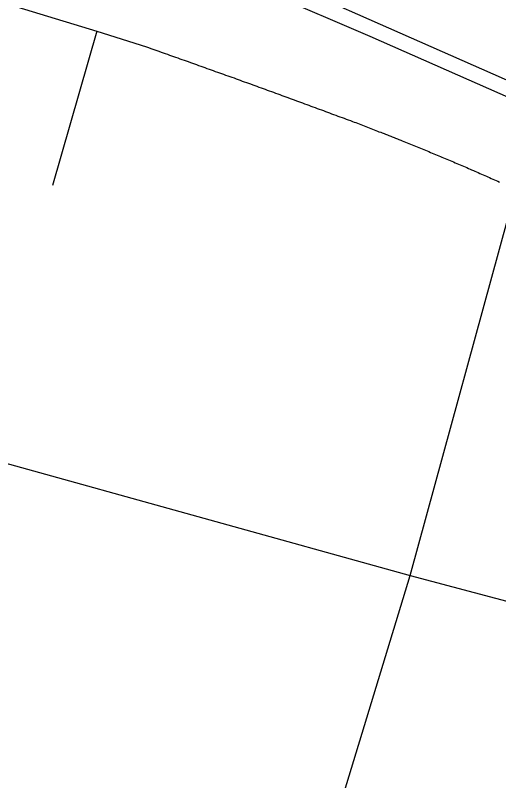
# Model space of a CAD drawing. Extents: x 1268485 to 1426702, y 514839 to 616766.
# Drawn here: x 1365998 to 1366415, y 561832 to 562493 of the extents above; entities that cross this region are included whole.
import ezdxf

# ---------------------------------------------------------------- set-up
doc = ezdxf.new("R2010")
doc.units = 0
doc.layers.add('Old_Level_35', color=7, linetype='Continuous')
doc.layers.add('Old_Level_44', color=7, linetype='Continuous')

msp = doc.modelspace()

# ---------------------------------------------------------------- linework, layer by layer
at = {"layer": 'Old_Level_35'}
for p, q in [((1366068.463, 562479.19), (1366030.22, 562345.804)), ((1366068.463, 562479.19), (1366111.216, 562465.504)), ((1366338.721, 562009.263), (1366429.764, 562342.575)), ((1365973.011, 562110.764), (1366338.721, 562009.263)), ((1366227.583, 561644.526), (1366338.721, 562009.263)), ((1366338.721, 562009.263), (1366495.791, 561967.175))]:
    msp.add_line(p, q, dxfattribs=at)
for points in [[(1365672.917, 562594.994), (1365841.162, 562546.96), (1365963.168, 562511.435), (1366068.463, 562479.19)], [(1366111.216, 562465.504), (1366112.959, 562464.889), (1366114.907, 562464.273), (1366116.65, 562463.556), (1366118.393, 562462.941), (1366120.238, 562462.325), (1366121.981, 562461.71), (1366123.827, 562461.043), (1366125.672, 562460.428), (1366127.415, 562459.813), (1366129.261, 562459.198), (1366131.003, 562458.48), (1366132.746, 562457.865), (1366134.592, 562457.25), (1366136.335, 562456.635), (1366138.283, 562456.02), (1366140.026, 562455.302), (1366141.769, 562454.687), (1366143.614, 562454.072), (1366145.357, 562453.456), (1366147.203, 562452.79), (1366149.048, 562452.124), (1366150.791, 562451.508), (1366152.636, 562450.893), (1366154.379, 562450.227), (1366156.122, 562449.56), (1366157.968, 562448.945), (1366159.711, 562448.33), (1366161.659, 562447.664), (1366163.402, 562446.997), (1366165.145, 562446.382), (1366166.99, 562445.767), (1366168.733, 562445.101), (1366170.476, 562444.434), (1366172.424, 562443.819), (1366174.167, 562443.204), (1366175.91, 562442.486), (1366177.755, 562441.871), (1366179.498, 562441.256), (1366181.344, 562440.641), (1366183.087, 562439.923), (1366184.83, 562439.308), (1366186.778, 562438.693), (1366188.521, 562437.975), (1366190.264, 562437.36), (1366192.109, 562436.694), (1366193.852, 562436.079), (1366195.595, 562435.464), (1366197.543, 562434.746), (1366199.286, 562434.131), (1366201.029, 562433.516), (1366202.874, 562432.798), (1366204.617, 562432.183), (1366206.36, 562431.516), (1366208.206, 562430.901), (1366210.051, 562430.235), (1366211.794, 562429.568), (1366213.639, 562428.953), (1366215.382, 562428.235), (1366217.125, 562427.62), (1366218.971, 562426.954), (1366220.714, 562426.339), (1366222.457, 562425.672), (1366224.405, 562425.006), (1366226.148, 562424.391), (1366227.891, 562423.673), (1366229.736, 562423.058), (1366231.479, 562422.391), (1366233.222, 562421.776), (1366235.17, 562421.058), (1366236.913, 562420.443), (1366238.656, 562419.725), (1366240.501, 562419.11), (1366242.244, 562418.444), (1366243.987, 562417.829), (1366245.833, 562417.111), (1366247.576, 562416.496), (1366249.421, 562415.829), (1366251.267, 562415.112), (1366253.009, 562414.497), (1366254.752, 562413.831), (1366256.598, 562413.164), (1366258.341, 562412.498), (1366260.084, 562411.883), (1366262.032, 562411.165), (1366263.775, 562410.498), (1366265.518, 562409.883), (1366267.261, 562409.165), (1366269.106, 562408.55), (1366270.849, 562407.884), (1366272.592, 562407.166), (1366274.54, 562406.551), (1366276.283, 562405.884), (1366278.026, 562405.269), (1366279.871, 562404.552), (1366281.614, 562403.886), (1366283.357, 562403.27), (1366285.1, 562402.553), (1366287.048, 562401.886), (1366288.791, 562401.271)], [(1366288.791, 562401.271), (1366290.226, 562400.707), (1366291.662, 562400.143), (1366293.097, 562399.579), (1366294.533, 562399.067), (1366295.968, 562398.503), (1366297.403, 562397.939), (1366298.839, 562397.375), (1366300.274, 562396.811), (1366301.709, 562396.247), (1366303.145, 562395.734), (1366304.58, 562395.171), (1366306.015, 562394.607), (1366307.451, 562394.043), (1366308.886, 562393.479), (1366310.424, 562392.915), (1366311.757, 562392.351), (1366313.295, 562391.838), (1366314.628, 562391.275), (1366316.165, 562390.711), (1366317.498, 562390.147), (1366319.036, 562389.583), (1366320.369, 562389.019), (1366321.907, 562388.455), (1366323.24, 562387.891), (1366324.778, 562387.276), (1366326.111, 562386.712), (1366327.648, 562386.149), (1366328.981, 562385.584), (1366330.519, 562385.021), (1366331.852, 562384.456), (1366333.287, 562383.893), (1366334.723, 562383.226), (1366336.158, 562382.713), (1366337.593, 562382.15), (1366339.029, 562381.586), (1366340.464, 562380.92), (1366341.9, 562380.355), (1366343.335, 562379.792), (1366344.77, 562379.177), (1366346.103, 562378.612), (1366347.641, 562378.049), (1366348.974, 562377.434), (1366350.512, 562376.87), (1366351.845, 562376.306), (1366353.28, 562375.691), (1366354.715, 562375.127), (1366356.151, 562374.511), (1366357.586, 562373.948), (1366359.021, 562373.333), (1366360.354, 562372.768), (1366361.892, 562372.102), (1366363.225, 562371.538), (1366364.763, 562370.923), (1366366.096, 562370.36), (1366367.531, 562369.744), (1366368.966, 562369.18), (1366370.402, 562368.565), (1366371.735, 562368.001), (1366373.273, 562367.386), (1366374.605, 562366.771), (1366376.143, 562366.207), (1366377.476, 562365.541), (1366378.911, 562364.926), (1366380.347, 562364.361), (1366381.782, 562363.746), (1366383.115, 562363.131), (1366384.653, 562362.516), (1366385.986, 562361.952), (1366387.421, 562361.337), (1366388.856, 562360.67), (1366390.292, 562360.055), (1366391.625, 562359.44), (1366393.163, 562358.877), (1366394.495, 562358.261), (1366395.828, 562357.646), (1366397.366, 562356.979), (1366398.801, 562356.364), (1366400.134, 562355.749), (1366401.467, 562355.134), (1366403.005, 562354.519), (1366404.338, 562353.955), (1366405.773, 562353.289), (1366407.209, 562352.673), (1366408.644, 562352.058), (1366409.977, 562351.443), (1366411.412, 562350.828), (1366412.848, 562350.213), (1366414.283, 562349.495), (1366415.616, 562348.88)]]:
    msp.add_lwpolyline(points, dxfattribs=at)
at = {"layer": 'Old_Level_44'}
for points in [[(1364713.889, 562962.96), (1364788.015, 562951.067), (1364874.547, 562937.072), (1364994.605, 562914.26), (1365051.609, 562902.88), (1365163.978, 562878.017), (1365323.611, 562839.109), (1365479.04, 562796.663), (1365602.277, 562757.805), (1365764.985, 562705.517), (1365920.825, 562648), (1365979.983, 562625.7), (1366074.717, 562587.355), (1366213.024, 562529.377), (1366786.965, 562276.086), (1367775.521, 561840.351)], [(1367294.264, 562037.252), (1367216.549, 562072.419), (1367151.24, 562100.459), (1366725.86, 562288.492), (1366304.272, 562474.423), (1366218.253, 562511.743), (1366155.507, 562538.195), (1366129.671, 562549.575), (1366091.326, 562566.133), (1365960.708, 562618.421)]]:
    msp.add_lwpolyline(points, dxfattribs=at)

doc.saveas('drawing.dxf')
